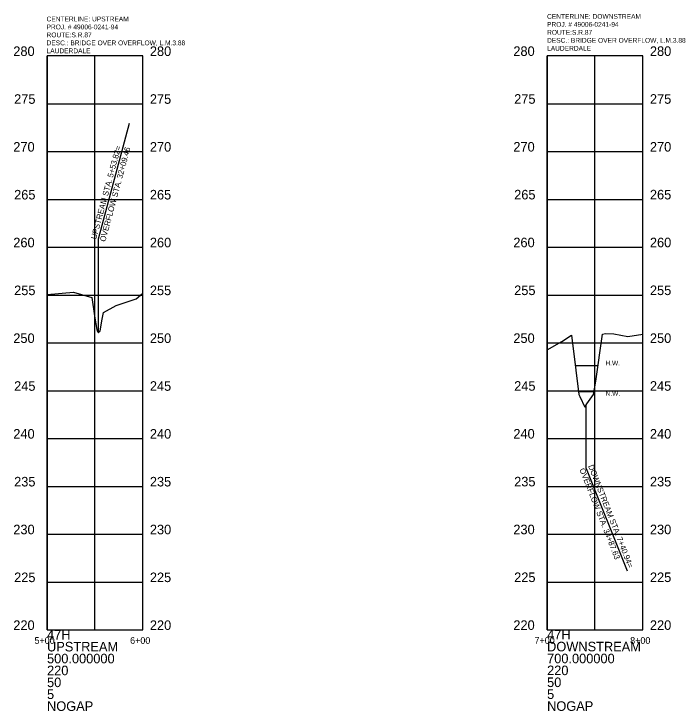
# Model space of a CAD drawing. Extents: x 818717 to 846077, y 440014 to 541392.
# Drawn here: x 837704 to 838401, y 492190 to 492918 of the extents above; entities that cross this region are included whole.
import ezdxf

# ---------------------------------------------------------------- set-up
doc = ezdxf.new("R2010")
doc.units = 0
for name, color, linetype in [('DESIGN - SHEET - Corner Text', 7, 'Continuous'), ('DESIGN - SHEET - Light Grid', 7, 'Continuous'), ('SURVEY - DRAINAGE - Bridge Hydraulic Data with Text', 7, 'Continuous'), ('SURVEY - PROFILE - Ground Line with Text', 7, 'Continuous'), ('SURVEY - PROFILE - Project Information and Notes', 7, 'Continuous')]:
    doc.layers.add(name, color=color, linetype=linetype)

msp = doc.modelspace()

# ---------------------------------------------------------------- linework, layer by layer
at = {"layer": 'DESIGN - SHEET - Light Grid'}
for p, q in [((837838.33, 492874.5), (837738.33, 492874.5)), ((837738.33, 492874.5), (837738.33, 492274.5)), ((837738.33, 492274.5), (837738.33, 492874.5)), ((837788.33, 492274.5), (837788.33, 492874.5)), ((837838.33, 492274.5), (837838.33, 492874.5)), ((838361.13, 492874.56), (838261.13, 492874.56)), ((838261.13, 492874.56), (838261.13, 492274.56)), ((838261.13, 492274.56), (838261.13, 492874.56)), ((838311.13, 492274.56), (838311.13, 492874.56)), ((838361.13, 492274.56), (838361.13, 492874.56)), ((837738.33, 492824.5), (837838.33, 492824.5)), ((838261.13, 492824.56), (838361.13, 492824.56)), ((837738.33, 492774.5), (837838.33, 492774.5)), ((838261.13, 492774.56), (838361.13, 492774.56)), ((837738.33, 492724.5), (837838.33, 492724.5)), ((838261.13, 492724.56), (838361.13, 492724.56)), ((837738.33, 492674.5), (837838.33, 492674.5)), ((838261.13, 492674.56), (838361.13, 492674.56)), ((837738.33, 492624.5), (837838.33, 492624.5)), ((838261.13, 492624.56), (838361.13, 492624.56)), ((837738.33, 492574.5), (837838.33, 492574.5)), ((838261.13, 492574.56), (838361.13, 492574.56)), ((837738.33, 492524.5), (837838.33, 492524.5)), ((838261.13, 492524.56), (838361.13, 492524.56)), ((837738.33, 492474.5), (837838.33, 492474.5)), ((838261.13, 492474.56), (838361.13, 492474.56)), ((837738.33, 492424.5), (837838.33, 492424.5)), ((838261.13, 492424.56), (838361.13, 492424.56)), ((837738.33, 492374.5), (837838.33, 492374.5)), ((838261.13, 492374.56), (838361.13, 492374.56)), ((837738.33, 492324.5), (837838.33, 492324.5)), ((838261.13, 492324.56), (838361.13, 492324.56)), ((837738.33, 492274.5), (837838.33, 492274.5)), ((837738.33, 492274.5), (837838.33, 492274.5)), ((837738.33, 492274.5), (837738.33, 492274.5)), ((838261.13, 492274.56), (838361.13, 492274.56)), ((838261.13, 492274.56), (838361.13, 492274.56)), ((838261.13, 492274.56), (838261.13, 492274.56))]:
    msp.add_line(p, q, dxfattribs=at)
at = {"layer": 'SURVEY - DRAINAGE - Bridge Hydraulic Data with Text'}
for p, q in [((838290.5, 492550.85), (838314.36, 492550.85)), ((838293.97, 492523.78), (838310.25, 492523.78))]:
    msp.add_line(p, q, dxfattribs=at)
at = {"layer": 'SURVEY - PROFILE - Ground Line with Text'}
for p, q in [((837792.16, 492683.23), (837824.62, 492804.26)), ((838302.07, 492443.12), (838302.07, 492510.04)), ((838302.07, 492443.12), (838345, 492336.29))]:
    msp.add_line(p, q, dxfattribs=at)
for points in [[(837792.16, 492585.23), (837792.16, 492683.23)], [(837738.33, 492625), (837765.97, 492627.49), (837785.01, 492622.13), (837788.2, 492600.54), (837790.35, 492588.64), (837791.15, 492586.59), (837792.12, 492585.19), (837793.25, 492586.36), (837793.99, 492586.86), (837795.69, 492597.77), (837797.34, 492606.41), (837810.69, 492613.55), (837831.42, 492620.57), (837838.33, 492626.58)], [(838261.13, 492567.19), (838276.61, 492575.92), (838286.64, 492582.74), (838291.08, 492546.02), (838294.39, 492520.57), (838295.27, 492518.38), (838300.55, 492507.53), (838302.59, 492510.89), (838309.74, 492520.54), (838311.98, 492534.66), (838319.18, 492583.58), (838322.32, 492584.34), (838330.92, 492584.1), (838345.65, 492581.37), (838361.13, 492583.71)]]:
    msp.add_lwpolyline(points, dxfattribs=at)

# ---------------------------------------------------------------- texts
at = {"layer": 'DESIGN - SHEET - Corner Text'}
for s, height, p in [('280', 10, (837703.05, 492874.5)), ('280', 10, (837845.83, 492874.5)), ('280', 10, (838225.84, 492874.56)), ('280', 10, (838368.63, 492874.56)), ('275', 10, (837703.91, 492824.5)), ('275', 10, (837845.83, 492824.5)), ('275', 10, (838226.71, 492824.56)), ('275', 10, (838368.63, 492824.56)), ('270', 10, (837703.05, 492774.5)), ('270', 10, (837845.83, 492774.5)), ('270', 10, (838225.84, 492774.56)), ('270', 10, (838368.63, 492774.56)), ('265', 10, (837703.91, 492724.5)), ('265', 10, (837845.83, 492724.5)), ('265', 10, (838226.71, 492724.56)), ('265', 10, (838368.63, 492724.56)), ('260', 10, (837703.05, 492674.5)), ('260', 10, (837845.83, 492674.5)), ('260', 10, (838225.84, 492674.56)), ('260', 10, (838368.63, 492674.56)), ('255', 10, (837703.91, 492624.5)), ('255', 10, (837845.83, 492624.5)), ('255', 10, (838226.71, 492624.56)), ('255', 10, (838368.63, 492624.56)), ('250', 10, (837703.05, 492574.5)), ('250', 10, (837845.83, 492574.5)), ('250', 10, (838225.84, 492574.56)), ('250', 10, (838368.63, 492574.56)), ('245', 10, (838226.71, 492524.56)), ('245', 10, (838368.63, 492524.56)), ('245', 10, (837703.91, 492524.5)), ('245', 10, (837845.83, 492524.5)), ('240', 10, (837703.05, 492474.5)), ('240', 10, (837845.83, 492474.5)), ('240', 10, (838225.84, 492474.56)), ('240', 10, (838368.63, 492474.56)), ('235', 10, (837703.91, 492424.5)), ('235', 10, (837845.83, 492424.5)), ('235', 10, (838226.71, 492424.56)), ('235', 10, (838368.63, 492424.56)), ('230', 10, (837703.05, 492374.5)), ('230', 10, (837845.83, 492374.5)), ('230', 10, (838225.84, 492374.56)), ('230', 10, (838368.63, 492374.56)), ('225', 10, (837703.91, 492324.5)), ('225', 10, (837845.83, 492324.5)), ('225', 10, (838226.71, 492324.56)), ('225', 10, (838368.63, 492324.56)), ('220', 10, (837703.05, 492274.5)), ('220', 10, (837845.83, 492274.5)), ('220', 10, (838225.84, 492274.56)), ('220', 10, (838368.63, 492274.56)), ('5+00', 7, (837725.19, 492260)), ('6+00', 7, (837825.19, 492260)), ('7+00', 7, (838247.99, 492260.06)), ('8+00', 7, (838347.99, 492260.06))]:
    msp.add_text(s, height=height, dxfattribs=at).set_placement(p)
at = {"layer": 'DESIGN - SHEET - Light Grid'}
for s, p in [('47H', (837738.33, 492264.5)), ('47H', (838261.13, 492264.56)), ('UPSTREAM', (837738.33, 492252.06)), ('DOWNSTREAM', (838261.13, 492252.12)), ('500.000000', (837738.33, 492239.62)), ('700.000000', (838261.13, 492239.68)), ('220', (837738.33, 492227.18)), ('220', (838261.13, 492227.24)), ('50', (837738.33, 492214.74)), ('50', (838261.13, 492214.8)), ('5', (837738.33, 492202.3)), ('5', (838261.13, 492202.36)), ('NOGAP', (837738.33, 492189.86)), ('NOGAP', (838261.13, 492189.92))]:
    msp.add_text(s, height=10, dxfattribs=at).set_placement(p)
at = {"layer": 'SURVEY - DRAINAGE - Bridge Hydraulic Data with Text'}
for s, p in [('H.W.', (838322.05, 492550.95)), ('N.W.', (838322.21, 492519.32))]:
    msp.add_text(s, height=5, dxfattribs=at).set_placement(p)
at = {"layer": 'SURVEY - PROFILE - Ground Line with Text'}
for s, rotation, p in [('UPSTREAM STA. 5+53.82=', 74.99838, (837789.79, 492682.38)), ('OVERFLOW STA. 32+09.46', 74.99838, (837799.21, 492679.86)), ('DOWNSTREAM STA. 7+40.94=', 291.49141, (838303.88, 492445.87)), ('OVERFLOW STA. 34+87.63', 291.49141, (838294.81, 492442.3))]:
    msp.add_text(s, height=6, rotation=rotation, dxfattribs=at).set_placement(p)
at = {"layer": 'SURVEY - PROFILE - Project Information and Notes'}
for s, p in [('CENTERLINE: UPSTREAM', (837737.82, 492910.69)), ('CENTERLINE: DOWNSTREAM', (838261.09, 492913.37)), ('PROJ. # 49006-0241-94', (837737.82, 492902.36)), ('PROJ. # 49006-0241-94', (838261.09, 492905.04)), ('ROUTE:S.R.87', (837737.82, 492894.03)), ('ROUTE:S.R.87', (838261.09, 492896.71)), ('DESC.: BRIDGE OVER OVERFLOW, L.M.3.88', (838261.09, 492888.38)), ('DESC.: BRIDGE OVER OVERFLOW, L.M.3.88', (837737.82, 492885.7)), ('LAUDERDALE', (838261.09, 492880.05)), ('LAUDERDALE', (837737.82, 492877.37))]:
    msp.add_text(s, height=4.998, dxfattribs=at).set_placement(p)

doc.saveas('drawing.dxf')
